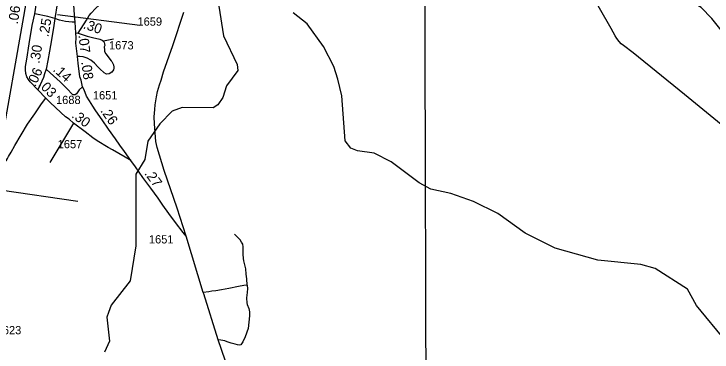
# Model space of a CAD drawing. Extents: x 2290615 to 2522933, y 819489 to 1012715.
# Drawn here: x 2409782 to 2420335, y 966477 to 971595 of the extents above; entities that cross this region are included whole.
import ezdxf

# ---------------------------------------------------------------- set-up
doc = ezdxf.new("R2010")
doc.units = 0
for name, color, linetype in [('Exist Hydrographic Creek Single Shore', 7, 'Continuous'), ('Exist Hydrographic Misc Water Feature', 7, 'Continuous'), ('Exist Railroad Mainline', 7, 'Continuous'), ('Exist Road Non-System Type 51', 7, 'Continuous'), ('Exist Road Primary US Attributed', 7, 'Continuous'), ('Exist Road Secondary Mileage Hundredths English Label', 7, 'Continuous'), ('Exist Road Secondary Type 51 Attributed', 7, 'Continuous'), ('Exist Road Secondary Type 51 Number Label', 7, 'Continuous'), ('Map Preparation Inset Cut Line', 7, 'Continuous')]:
    doc.layers.add(name, color=color, linetype=linetype)

msp = doc.modelspace()

# ---------------------------------------------------------------- linework, layer by layer
at = {"layer": 'Exist Hydrographic Creek Single Shore'}
for points in [[(2412877, 971712), (2412950, 971262), (2413157, 970830), (2413166, 970739), (2412995, 970505), (2412939, 970329), (2412865, 970217), (2412791, 970175), (2412324, 970179), (2412175, 970123), (2411986, 969932), (2411807, 969668), (2411761, 969394), (2411622, 969168), (2411622, 968085), (2411538, 967556), (2411251, 967187), (2411211, 967077), (2411187, 967003), (2411226, 966644), (2411153, 966477)], [(2420550, 966639), (2420101, 967182), (2419964, 967430), (2419476, 967741), (2419258, 967804), (2418607, 967870), (2417963, 968050), (2417510, 968278), (2417097, 968572), (2416728, 968758), (2416385, 968878), (2416084, 968941), (2415907, 969039), (2415486, 969357), (2415226, 969487), (2414975, 969523), (2414875, 969565), (2414790, 969673), (2414738, 970353), (2414676, 970610), (2414615, 970801), (2414461, 971100), (2414214, 971445), (2414003, 971610)]]:
    msp.add_lwpolyline(points, dxfattribs=at)
at = {"layer": 'Exist Hydrographic Misc Water Feature'}
msp.add_lwpolyline([(2423640, 969593), (2423573, 969640), (2423537, 969806), (2423460, 969947), (2423266, 970152), (2422593, 970568), (2422090, 970777), (2421529, 970935), (2421038, 970911), (2420695, 970982), (2420585, 971106), (2420491, 971322), (2420329, 971525), (2420168, 971690), (2419874, 971878), (2419414, 972030), (2418738, 972094), (2418294, 972246), (2417832, 972483), (2416845, 973359)], dxfattribs=at)
at = {"layer": 'Exist Railroad Mainline'}
msp.add_line((2409476, 968983), (2409986, 971868), dxfattribs=at)
at = {"layer": 'Exist Road Non-System Type 51'}
for p, q in [((2411289, 971214), (2411134, 971182)), ((2411289, 971214), (2411134, 971182)), ((2410684, 969943), (2410326, 969348)), ((2410684, 969943), (2410326, 969348)), ((2410749, 968754), (2409571, 968929)), ((2410749, 968754), (2409571, 968929))]:
    msp.add_line(p, q, dxfattribs=at)
for points in [[(2424900, 966298), (2424524, 966602), (2424141, 966926), (2423402, 967530), (2423205, 967666), (2422260, 968440), (2421708, 968899), (2421220, 969311), (2419916, 970375), (2419142, 971005), (2418998, 971117), (2418963, 971144), (2418931, 971176), (2418896, 971225), (2418870, 971263), (2418809, 971374), (2418633, 971682), (2418353, 972178), (2416850, 974819)], [(2410753, 971302), (2410879, 971502), (2410920, 971569), (2410951, 971607), (2411016, 971678), (2411074, 971733), (2411141, 971786), (2411184, 971818), (2411210, 971841)], [(2410753, 971302), (2410879, 971502), (2410920, 971569), (2410951, 971607), (2411016, 971678), (2411074, 971733), (2411141, 971786), (2411184, 971818), (2411210, 971841)], [(2410707, 971469), (2410662, 971469), (2410560, 971479), (2410471, 971499), (2410402, 971525), (2410296, 971558), (2410096, 971594)], [(2413308, 967491), (2413301, 967583), (2413293, 967656), (2413286, 967735), (2413259, 967857), (2413252, 967893), (2413246, 967959), (2413249, 968072), (2413243, 968108), (2413224, 968139), (2413200, 968174), (2413114, 968264)], [(2413308, 967491), (2413256, 967482), (2413176, 967468), (2413028, 967440), (2412919, 967421), (2412832, 967404), (2412775, 967397), (2412729, 967387), (2412641, 967380)], [(2413308, 967491), (2413256, 967482), (2413176, 967468), (2413028, 967440), (2412919, 967421), (2412832, 967404), (2412775, 967397), (2412729, 967387), (2412641, 967380)], [(2413308, 967491), (2413310, 967435), (2413305, 967383), (2413305, 967375), (2413301, 967345), (2413299, 967293), (2413300, 967222), (2413305, 967195), (2413331, 967134), (2413341, 967088), (2413344, 967026), (2413334, 966929), (2413322, 966835), (2413277, 966709), (2413243, 966630), (2413211, 966588), (2413192, 966579), (2413163, 966588), (2413128, 966596), (2413065, 966611), (2413005, 966630), (2412969, 966645), (2412941, 966652), (2412909, 966656), (2412871, 966662)], [(2413308, 967491), (2413310, 967435), (2413305, 967383), (2413305, 967375), (2413301, 967345), (2413299, 967293), (2413300, 967222), (2413305, 967195), (2413331, 967134), (2413341, 967088), (2413344, 967026), (2413334, 966929), (2413322, 966835), (2413277, 966709), (2413243, 966630), (2413211, 966588), (2413192, 966579), (2413163, 966588), (2413128, 966596), (2413065, 966611), (2413005, 966630), (2412969, 966645), (2412941, 966652), (2412909, 966656), (2412871, 966662)]]:
    msp.add_lwpolyline(points, dxfattribs=at)
at = {"layer": 'Exist Road Primary US Attributed'}
for points in [[(2412387, 968230), (2412248, 968654), (2412051, 969223), (2411945, 969575), (2411929, 969666), (2411904, 969930), (2411902, 970036), (2411910, 970149), (2411916, 970221), (2411935, 970341), (2411952, 970423), (2411982, 970524), (2412005, 970591), (2412042, 970717), (2412182, 971116), (2412350, 971622)], [(2413603, 964369), (2413270, 965414), (2412973, 966355), (2412871, 966662), (2412651, 967357), (2412641, 967380), (2412387, 968230)]]:
    msp.add_lwpolyline(points, dxfattribs=at)
at = {"layer": 'Exist Road Secondary Type 51 Attributed'}
msp.add_line((2410262, 970320), (2410142, 970444), dxfattribs=at)
for points in [[(2410503, 972072), (2410482, 971984), (2410437, 971747), (2410402, 971525), (2410384, 971420), (2410347, 971202), (2410320, 971030), (2410294, 970890), (2410269, 970760)], [(2410717, 971310), (2410707, 971469), (2410697, 971580), (2410677, 971886), (2410673, 971942), (2410665, 972058)], [(2410142, 970444), (2410026, 970569), (2410001, 970603), (2409979, 970645), (2409961, 970694), (2409954, 970747), (2409957, 970801), (2409976, 970908), (2410012, 971143), (2410056, 971420), (2410096, 971594), (2410151, 971971)], [(2410744, 970949), (2410719, 971155), (2410721, 971233), (2410717, 971310)], [(2410717, 971310), (2410753, 971302), (2410888, 971256), (2410970, 971238), (2411078, 971212), (2411114, 971200), (2411134, 971182), (2411146, 971165), (2411153, 971143), (2411155, 971115), (2411147, 971096), (2411149, 971050), (2411152, 971028), (2411171, 970989), (2411251, 970883)], [(2411251, 970883), (2411259, 970873), (2411288, 970826), (2411292, 970787), (2411290, 970773), (2411288, 970751), (2411263, 970713), (2411219, 970690), (2411181, 970685), (2411147, 970701), (2411081, 970766), (2411050, 970796), (2410998, 970850), (2410946, 970894), (2410891, 970927), (2410826, 970944), (2410774, 970950), (2410744, 970949)], [(2410820, 970493), (2410797, 970594), (2410779, 970645), (2410751, 970848), (2410744, 970949)], [(2410269, 970760), (2410246, 970687), (2410228, 970633), (2410202, 970578), (2410176, 970520), (2410142, 970444)], [(2410820, 970493), (2410768, 970445), (2410727, 970387), (2410707, 970372), (2410692, 970370), (2410674, 970372), (2410648, 970396), (2410599, 970444), (2410478, 970565), (2410328, 970703), (2410269, 970760)], [(2411547, 969379), (2411455, 969513), (2411381, 969610), (2411315, 969706), (2411213, 969851), (2411116, 969992), (2411054, 970078), (2411012, 970144), (2410974, 970200), (2410925, 970282), (2410879, 970348), (2410841, 970445), (2410820, 970493)], [(2409642, 969360), (2409650, 969366), (2409668, 969382), (2409684, 969406), (2409701, 969439), (2409738, 969501), (2409795, 969602), (2409889, 969767), (2409987, 969924), (2410095, 970083), (2410200, 970233), (2410262, 970320)], [(2411547, 969379), (2411463, 969426), (2411270, 969538), (2411207, 969575), (2411042, 969675), (2410972, 969719), (2410860, 969808), (2410684, 969943), (2410614, 970002), (2410562, 970040), (2410491, 970104), (2410328, 970252), (2410262, 970320)], [(2412387, 968230), (2412342, 968285), (2412223, 968439), (2412125, 968572), (2412031, 968698), (2411960, 968804), (2411849, 968957), (2411730, 969117), (2411618, 969279), (2411547, 969379)]]:
    msp.add_lwpolyline(points, dxfattribs=at)
at = {"layer": 'Exist Road Secondary Type 51 Number Label'}
msp.add_line((2410439, 971587), (2411683, 971427), dxfattribs=at)
at = {"layer": 'Map Preparation Inset Cut Line'}
msp.add_lwpolyline([(2369932, 996959), (2400126, 996959), (2403338, 985770), (2415972, 978275), (2416026, 958414), (2369771, 958414)], close=True, dxfattribs=at)

# ---------------------------------------------------------------- texts
at = {"layer": 'Exist Road Secondary Mileage Hundredths English Label'}
for s, rotation, p in [('.06', 81.8296, (2409840, 971434)), ('.25', 80.3347, (2410303, 971240)), ('.30', 341.081, (2410818, 971379)), ('.07', 276.7512, (2410756, 971272)), ('.30', 81.1379, (2410167, 970839)), ('.08', 277.8091, (2410799, 970868)), ('.06', 65.2968, (2410104, 970484)), ('.14', 317.4998, (2410361, 970740)), ('.03', 314.2138, (2410140, 970517)), ('.30', 322.6901, (2410643, 970037)), ('.26', 304.5902, (2411082, 970129)), ('.27', 306.6772, (2411746, 969179))]:
    msp.add_text(s, height=150, rotation=rotation, dxfattribs=at).set_placement(p)
at = {"layer": 'Exist Road Secondary Type 51 Number Label'}
for s, p in [('1659', (2411649, 971417)), ('1673', (2411219, 971058)), ('1651', (2410975, 970301)), ('1688', (2410418, 970231)), ('1657', (2410443, 969562)), ('1651', (2411822, 968121))]:
    msp.add_text(s, height=125, dxfattribs=at).set_placement(p)
msp.add_text('1623', height=125, rotation=360, dxfattribs=at).set_placement((2409521, 966746))

doc.saveas('drawing.dxf')
